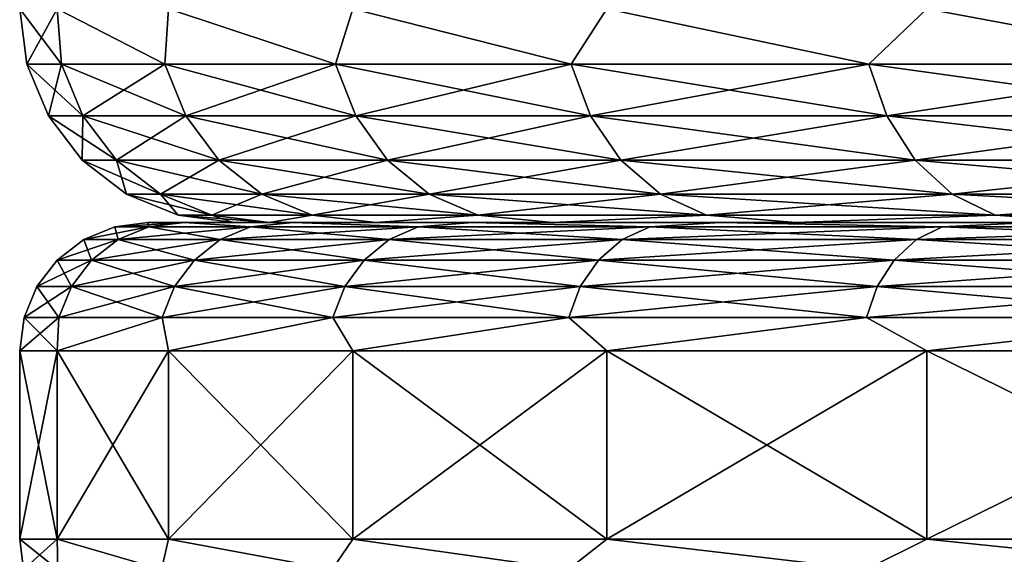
# Model space of a CAD drawing. Header units: millimetres. Extents: x -139 to 106, y -8 to 139.
# Tile 405 of 459: x 64.5 to 66.81, y 46.26 to 47.51. Entities that reach past the tile are written whole.
import ezdxf

# ---------------------------------------------------------------- set-up
doc = ezdxf.new("R2010")
doc.units = ezdxf.units.MM
doc.header["$LTSCALE"] = 53.842063
for name, color, linetype in [('168', 7, 'CONTINUOUS'), ('169', 7, 'CONTINUOUS'), ('170', 7, 'CONTINUOUS'), ('171', 7, 'CONTINUOUS'), ('172', 7, 'CONTINUOUS'), ('173', 7, 'CONTINUOUS'), ('174', 7, 'CONTINUOUS'), ('3', 7, 'CONTINUOUS'), ('6', 7, 'CONTINUOUS')]:
    doc.layers.add(name, color=color, linetype=linetype)

msp = doc.modelspace()

# ---------------------------------------------------------------- linework, layer by layer
at = {"layer": '168', "color": 7, "linetype": 'CONTINUOUS', "true_color": 0x009900}
for points in [[(65, 47.0379), (65.0838, 47.0379, -1.3859), (64.8, 47.0379), (65, 47.0379)], [(65, 47.0379), (64.8, 47.0379), (64.8853, 47.0379, 1.41), (65, 47.0379)], [(64.8, 47.0379), (65.0838, 47.0379, -1.3859), (64.8853, 47.0379, -1.4103), (64.8, 47.0379)], [(65.3342, 47.0379, 2.7522), (65.0839, 47.0379, 1.3862), (64.8853, 47.0379, 1.41), (65.3342, 47.0379, 2.7522)], [(65.1399, 47.0379, 2.7998), (65.3342, 47.0379, 2.7522), (64.8853, 47.0379, 1.41), (65.1399, 47.0379, 2.7998)], [(65.0839, 47.0379, 1.3862), (65, 47.0379), (64.8853, 47.0379, 1.41), (65.0839, 47.0379, 1.3862)], [(65.0838, 47.0379, -1.3859), (65.3341, 47.0379, -2.7519), (64.8853, 47.0379, -1.4103), (65.0838, 47.0379, -1.3859)], [(64.8853, 47.0379, -1.4103), (65.3341, 47.0379, -2.7519), (65.14, 47.0379, -2.8), (64.8853, 47.0379, -1.4103)], [(65.7473, 47.0379, 4.078), (65.3342, 47.0379, 2.7522), (65.1399, 47.0379, 2.7998), (65.7473, 47.0379, 4.078)], [(65.5602, 47.0379, 4.1486), (65.7473, 47.0379, 4.078), (65.1399, 47.0379, 2.7998), (65.5602, 47.0379, 4.1486)], [(65.3341, 47.0379, -2.7519), (65.7472, 47.0379, -4.0777), (65.14, 47.0379, -2.8), (65.3341, 47.0379, -2.7519)], [(65.14, 47.0379, -2.8), (65.7472, 47.0379, -4.0777), (65.5603, 47.0379, -4.1489), (65.14, 47.0379, -2.8)], [(66.3173, 47.0379, 5.3444), (65.7473, 47.0379, 4.078), (65.5602, 47.0379, 4.1486), (66.3173, 47.0379, 5.3444)], [(66.1401, 47.0379, 5.4371), (66.3173, 47.0379, 5.3444), (65.5602, 47.0379, 4.1486), (66.1401, 47.0379, 5.4371)], [(65.7472, 47.0379, -4.0777), (66.3172, 47.0379, -5.3441), (65.5603, 47.0379, -4.1489), (65.7472, 47.0379, -4.0777)], [(65.5603, 47.0379, -4.1489), (66.3172, 47.0379, -5.3441), (66.1402, 47.0379, -5.4373), (65.5603, 47.0379, -4.1489)], [(67.0357, 47.0379, 6.5328), (66.3173, 47.0379, 5.3444), (66.1401, 47.0379, 5.4371), (67.0357, 47.0379, 6.5328)], [(66.871, 47.0379, 6.6462), (67.0357, 47.0379, 6.5328), (66.1401, 47.0379, 5.4371), (66.871, 47.0379, 6.6462)], [(66.3172, 47.0379, -5.3441), (67.0356, 47.0379, -6.5326), (66.1402, 47.0379, -5.4373), (66.3172, 47.0379, -5.3441)], [(66.1402, 47.0379, -5.4373), (67.0356, 47.0379, -6.5326), (66.8711, 47.0379, -6.6464), (66.1402, 47.0379, -5.4373)]]:
    msp.add_3dface(points, dxfattribs=at)
at = {"layer": '169', "color": 7, "linetype": 'CONTINUOUS', "true_color": 0x009900}
for points in [[(64.8023, 47.0278, 1.3673), (64.8, 47.0379), (64.7227, 47.0278), (64.8023, 47.0278, 1.3673)], [(64.8853, 47.0379, 1.41), (64.8, 47.0379), (64.8023, 47.0278, 1.3673), (64.8853, 47.0379, 1.41)], [(65.0401, 47.0278, 2.716), (64.8853, 47.0379, 1.41), (64.8023, 47.0278, 1.3673), (65.0401, 47.0278, 2.716)], [(65.1399, 47.0379, 2.7998), (64.8853, 47.0379, 1.41), (65.0401, 47.0278, 2.716), (65.1399, 47.0379, 2.7998)], [(65.4329, 47.0278, 4.0281), (65.1399, 47.0379, 2.7998), (65.0401, 47.0278, 2.716), (65.4329, 47.0278, 4.0281)], [(65.5602, 47.0379, 4.1486), (65.1399, 47.0379, 2.7998), (65.4329, 47.0278, 4.0281), (65.5602, 47.0379, 4.1486)], [(65.9754, 47.0278, 5.2857), (65.5602, 47.0379, 4.1486), (65.4329, 47.0278, 4.0281), (65.9754, 47.0278, 5.2857)], [(66.1401, 47.0379, 5.4371), (65.5602, 47.0379, 4.1486), (65.9754, 47.0278, 5.2857), (66.1401, 47.0379, 5.4371)], [(66.6602, 47.0278, 6.4718), (66.1401, 47.0379, 5.4371), (65.9754, 47.0278, 5.2857), (66.6602, 47.0278, 6.4718)], [(66.871, 47.0379, 6.6462), (66.1401, 47.0379, 5.4371), (66.6602, 47.0278, 6.4718), (66.871, 47.0379, 6.6462)], [(67.478, 47.0278, 7.5703), (66.871, 47.0379, 6.6462), (66.6602, 47.0278, 6.4718), (67.478, 47.0278, 7.5703)], [(64.7227, 47.0278), (64.6502, 46.9979), (64.7303, 46.9979, 1.3757), (64.7227, 47.0278)], [(64.8023, 47.0278, 1.3673), (64.7227, 47.0278), (64.7303, 46.9979, 1.3757), (64.8023, 47.0278, 1.3673)], [(64.8023, 47.0278, 1.3673), (64.7303, 46.9979, 1.3757), (64.9696, 46.9979, 2.7328), (64.8023, 47.0278, 1.3673)], [(65.0401, 47.0278, 2.716), (64.8023, 47.0278, 1.3673), (64.9696, 46.9979, 2.7328), (65.0401, 47.0278, 2.716)], [(65.0401, 47.0278, 2.716), (64.9696, 46.9979, 2.7328), (65.3648, 46.9979, 4.0529), (65.0401, 47.0278, 2.716)], [(65.4329, 47.0278, 4.0281), (65.0401, 47.0278, 2.716), (65.3648, 46.9979, 4.0529), (65.4329, 47.0278, 4.0281)], [(65.4329, 47.0278, 4.0281), (65.3648, 46.9979, 4.0529), (65.9106, 46.9979, 5.3182), (65.4329, 47.0278, 4.0281)], [(65.9754, 47.0278, 5.2857), (65.4329, 47.0278, 4.0281), (65.9106, 46.9979, 5.3182), (65.9754, 47.0278, 5.2857)], [(65.9754, 47.0278, 5.2857), (65.9106, 46.9979, 5.3182), (66.5996, 46.9979, 6.5116), (65.9754, 47.0278, 5.2857)], [(66.6602, 47.0278, 6.4718), (65.9754, 47.0278, 5.2857), (66.5996, 46.9979, 6.5116), (66.6602, 47.0278, 6.4718)], [(66.6602, 47.0278, 6.4718), (66.5996, 46.9979, 6.5116), (67.4225, 46.9979, 7.6169), (66.6602, 47.0278, 6.4718)], [(67.478, 47.0278, 7.5703), (66.6602, 47.0278, 6.4718), (67.4225, 46.9979, 7.6169), (67.478, 47.0278, 7.5703)], [(64.588, 46.9502), (64.6685, 46.9502, 1.3829), (64.6502, 46.9979), (64.588, 46.9502)], [(64.6502, 46.9979), (64.6685, 46.9502, 1.3829), (64.7303, 46.9979, 1.3757), (64.6502, 46.9979)], [(64.6685, 46.9502, 1.3829), (64.9091, 46.9502, 2.7471), (64.7303, 46.9979, 1.3757), (64.6685, 46.9502, 1.3829)], [(64.7303, 46.9979, 1.3757), (64.9091, 46.9502, 2.7471), (64.9696, 46.9979, 2.7328), (64.7303, 46.9979, 1.3757)], [(64.9091, 46.9502, 2.7471), (65.3064, 46.9502, 4.0742), (64.9696, 46.9979, 2.7328), (64.9091, 46.9502, 2.7471)], [(64.9696, 46.9979, 2.7328), (65.3064, 46.9502, 4.0742), (65.3648, 46.9979, 4.0529), (64.9696, 46.9979, 2.7328)], [(65.3064, 46.9502, 4.0742), (65.855, 46.9502, 5.3461), (65.3648, 46.9979, 4.0529), (65.3064, 46.9502, 4.0742)], [(65.3648, 46.9979, 4.0529), (65.855, 46.9502, 5.3461), (65.9106, 46.9979, 5.3182), (65.3648, 46.9979, 4.0529)], [(65.855, 46.9502, 5.3461), (66.5477, 46.9502, 6.5458), (65.9106, 46.9979, 5.3182), (65.855, 46.9502, 5.3461)], [(65.9106, 46.9979, 5.3182), (66.5477, 46.9502, 6.5458), (66.5996, 46.9979, 6.5116), (65.9106, 46.9979, 5.3182)], [(66.5477, 46.9502, 6.5458), (67.3749, 46.9502, 7.6569), (66.5996, 46.9979, 6.5116), (66.5477, 46.9502, 6.5458)], [(66.5996, 46.9979, 6.5116), (67.3749, 46.9502, 7.6569), (67.4225, 46.9979, 7.6169), (66.5996, 46.9979, 6.5116)], [(64.5402, 46.888), (64.6211, 46.888, 1.3884), (64.588, 46.9502), (64.5402, 46.888)], [(64.588, 46.9502), (64.6211, 46.888, 1.3884), (64.6685, 46.9502, 1.3829), (64.588, 46.9502)], [(64.6211, 46.888, 1.3884), (64.8626, 46.888, 2.7581), (64.6685, 46.9502, 1.3829), (64.6211, 46.888, 1.3884)], [(64.6685, 46.9502, 1.3829), (64.8626, 46.888, 2.7581), (64.9091, 46.9502, 2.7471), (64.6685, 46.9502, 1.3829)], [(64.8626, 46.888, 2.7581), (65.2615, 46.888, 4.0905), (64.9091, 46.9502, 2.7471), (64.8626, 46.888, 2.7581)], [(64.9091, 46.9502, 2.7471), (65.2615, 46.888, 4.0905), (65.3064, 46.9502, 4.0742), (64.9091, 46.9502, 2.7471)], [(65.2615, 46.888, 4.0905), (65.8124, 46.888, 5.3675), (65.3064, 46.9502, 4.0742), (65.2615, 46.888, 4.0905)], [(65.3064, 46.9502, 4.0742), (65.8124, 46.888, 5.3675), (65.855, 46.9502, 5.3461), (65.3064, 46.9502, 4.0742)], [(65.8124, 46.888, 5.3675), (66.5078, 46.888, 6.572), (65.855, 46.9502, 5.3461), (65.8124, 46.888, 5.3675)], [(65.855, 46.9502, 5.3461), (66.5078, 46.888, 6.572), (66.5477, 46.9502, 6.5458), (65.855, 46.9502, 5.3461)], [(66.5078, 46.888, 6.572), (67.3383, 46.888, 7.6876), (66.5477, 46.9502, 6.5458), (66.5078, 46.888, 6.572)], [(66.5477, 46.9502, 6.5458), (67.3383, 46.888, 7.6876), (67.3749, 46.9502, 7.6569), (66.5477, 46.9502, 6.5458)], [(64.5102, 46.8156), (64.5913, 46.8156, 1.3919), (64.5402, 46.888), (64.5102, 46.8156)], [(64.5402, 46.888), (64.5913, 46.8156, 1.3919), (64.6211, 46.888, 1.3884), (64.5402, 46.888)], [(64.5913, 46.8156, 1.3919), (64.8334, 46.8156, 2.765), (64.6211, 46.888, 1.3884), (64.5913, 46.8156, 1.3919)], [(64.6211, 46.888, 1.3884), (64.8334, 46.8156, 2.765), (64.8626, 46.888, 2.7581), (64.6211, 46.888, 1.3884)], [(64.8334, 46.8156, 2.765), (65.2333, 46.8156, 4.1007), (64.8626, 46.888, 2.7581), (64.8334, 46.8156, 2.765)], [(64.8626, 46.888, 2.7581), (65.2333, 46.8156, 4.1007), (65.2615, 46.888, 4.0905), (64.8626, 46.888, 2.7581)], [(65.2333, 46.8156, 4.1007), (65.7855, 46.8156, 5.381), (65.2615, 46.888, 4.0905), (65.2333, 46.8156, 4.1007)], [(65.2615, 46.888, 4.0905), (65.7855, 46.8156, 5.381), (65.8124, 46.888, 5.3675), (65.2615, 46.888, 4.0905)], [(65.7855, 46.8156, 5.381), (66.4827, 46.8156, 6.5885), (65.8124, 46.888, 5.3675), (65.7855, 46.8156, 5.381)], [(65.8124, 46.888, 5.3675), (66.4827, 46.8156, 6.5885), (66.5078, 46.888, 6.572), (65.8124, 46.888, 5.3675)], [(66.4827, 46.8156, 6.5885), (67.3153, 46.8156, 7.7069), (66.5078, 46.888, 6.572), (66.4827, 46.8156, 6.5885)], [(66.5078, 46.888, 6.572), (67.3153, 46.8156, 7.7069), (67.3383, 46.888, 7.6876), (66.5078, 46.888, 6.572)], [(64.5, 46.7379), (64.5875, 46.7379, 1.4464), (64.5102, 46.8156), (64.5, 46.7379)], [(64.5102, 46.8156), (64.5875, 46.7379, 1.4464), (64.5913, 46.8156, 1.3919), (64.5102, 46.8156)], [(64.5875, 46.7379, 1.4464), (64.8487, 46.7379, 2.8718), (64.8334, 46.8156, 2.765), (64.5875, 46.7379, 1.4464)], [(64.5913, 46.8156, 1.3919), (64.5875, 46.7379, 1.4464), (64.8334, 46.8156, 2.765), (64.5913, 46.8156, 1.3919)], [(64.8334, 46.8156, 2.765), (64.8487, 46.7379, 2.8718), (65.2333, 46.8156, 4.1007), (64.8334, 46.8156, 2.765)], [(64.8487, 46.7379, 2.8718), (65.2798, 46.7379, 4.2553), (65.2333, 46.8156, 4.1007), (64.8487, 46.7379, 2.8718)], [(65.2333, 46.8156, 4.1007), (65.2798, 46.7379, 4.2553), (65.7855, 46.8156, 5.381), (65.2333, 46.8156, 4.1007)], [(65.2798, 46.7379, 4.2553), (65.8745, 46.7379, 5.5767), (65.7855, 46.8156, 5.381), (65.2798, 46.7379, 4.2553)], [(65.7855, 46.8156, 5.381), (65.8745, 46.7379, 5.5767), (66.4827, 46.8156, 6.5885), (65.7855, 46.8156, 5.381)], [(65.8745, 46.7379, 5.5767), (66.6242, 46.7379, 6.8168), (66.4827, 46.8156, 6.5885), (65.8745, 46.7379, 5.5767)], [(66.4827, 46.8156, 6.5885), (66.6242, 46.7379, 6.8168), (67.3153, 46.8156, 7.7069), (66.4827, 46.8156, 6.5885)], [(66.6242, 46.7379, 6.8168), (67.5179, 46.7379, 7.9575), (67.3153, 46.8156, 7.7069), (66.6242, 46.7379, 6.8168)]]:
    msp.add_3dface(points, dxfattribs=at)
at = {"layer": '170', "color": 7, "linetype": 'CONTINUOUS', "true_color": 0x009900}
for points in [[(64.8, 47.0379), (64.8853, 47.0379, -1.4103), (64.7227, 47.0278), (64.8, 47.0379)], [(64.7227, 47.0278), (64.8853, 47.0379, -1.4103), (64.8023, 47.0278, -1.3673), (64.7227, 47.0278)], [(64.8023, 47.0278, -1.3673), (64.8853, 47.0379, -1.4103), (65.0401, 47.0278, -2.716), (64.8023, 47.0278, -1.3673)], [(64.8853, 47.0379, -1.4103), (65.14, 47.0379, -2.8), (65.0401, 47.0278, -2.716), (64.8853, 47.0379, -1.4103)], [(65.0401, 47.0278, -2.716), (65.14, 47.0379, -2.8), (65.4329, 47.0278, -4.0281), (65.0401, 47.0278, -2.716)], [(65.14, 47.0379, -2.8), (65.5603, 47.0379, -4.1489), (65.4329, 47.0278, -4.0281), (65.14, 47.0379, -2.8)], [(65.4329, 47.0278, -4.0281), (65.5603, 47.0379, -4.1489), (65.9754, 47.0278, -5.2857), (65.4329, 47.0278, -4.0281)], [(65.5603, 47.0379, -4.1489), (66.1402, 47.0379, -5.4373), (65.9754, 47.0278, -5.2857), (65.5603, 47.0379, -4.1489)], [(65.9754, 47.0278, -5.2857), (66.1402, 47.0379, -5.4373), (66.6602, 47.0278, -6.4718), (65.9754, 47.0278, -5.2857)], [(66.1402, 47.0379, -5.4373), (66.8711, 47.0379, -6.6464), (66.6602, 47.0278, -6.4718), (66.1402, 47.0379, -5.4373)], [(66.6602, 47.0278, -6.4718), (66.8711, 47.0379, -6.6464), (67.478, 47.0278, -7.5703), (66.6602, 47.0278, -6.4718)], [(64.6502, 46.9979), (64.7227, 47.0278), (64.8023, 47.0278, -1.3673), (64.6502, 46.9979)], [(64.6502, 46.9979), (64.8023, 47.0278, -1.3673), (64.7303, 46.9979, -1.3757), (64.6502, 46.9979)], [(64.8023, 47.0278, -1.3673), (65.0401, 47.0278, -2.716), (64.7303, 46.9979, -1.3757), (64.8023, 47.0278, -1.3673)], [(65.0401, 47.0278, -2.716), (64.9696, 46.9979, -2.7328), (64.7303, 46.9979, -1.3757), (65.0401, 47.0278, -2.716)], [(65.0401, 47.0278, -2.716), (65.4329, 47.0278, -4.0281), (64.9696, 46.9979, -2.7328), (65.0401, 47.0278, -2.716)], [(65.4329, 47.0278, -4.0281), (65.3648, 46.9979, -4.0529), (64.9696, 46.9979, -2.7328), (65.4329, 47.0278, -4.0281)], [(65.4329, 47.0278, -4.0281), (65.9754, 47.0278, -5.2857), (65.3648, 46.9979, -4.0529), (65.4329, 47.0278, -4.0281)], [(65.9754, 47.0278, -5.2857), (65.9106, 46.9979, -5.3182), (65.3648, 46.9979, -4.0529), (65.9754, 47.0278, -5.2857)], [(65.9754, 47.0278, -5.2857), (66.6602, 47.0278, -6.4718), (65.9106, 46.9979, -5.3182), (65.9754, 47.0278, -5.2857)], [(66.6602, 47.0278, -6.4718), (66.5996, 46.9979, -6.5116), (65.9106, 46.9979, -5.3182), (66.6602, 47.0278, -6.4718)], [(66.6602, 47.0278, -6.4718), (67.478, 47.0278, -7.5703), (66.5996, 46.9979, -6.5116), (66.6602, 47.0278, -6.4718)], [(67.478, 47.0278, -7.5703), (67.4225, 46.9979, -7.6169), (66.5996, 46.9979, -6.5116), (67.478, 47.0278, -7.5703)], [(64.588, 46.9502), (64.6502, 46.9979), (64.7303, 46.9979, -1.3757), (64.588, 46.9502)], [(64.6685, 46.9502, -1.3829), (64.588, 46.9502), (64.7303, 46.9979, -1.3757), (64.6685, 46.9502, -1.3829)], [(64.9091, 46.9502, -2.7471), (64.6685, 46.9502, -1.3829), (64.9696, 46.9979, -2.7328), (64.9091, 46.9502, -2.7471)], [(64.9696, 46.9979, -2.7328), (64.6685, 46.9502, -1.3829), (64.7303, 46.9979, -1.3757), (64.9696, 46.9979, -2.7328)], [(65.3064, 46.9502, -4.0742), (64.9091, 46.9502, -2.7471), (65.3648, 46.9979, -4.0529), (65.3064, 46.9502, -4.0742)], [(65.3648, 46.9979, -4.0529), (64.9091, 46.9502, -2.7471), (64.9696, 46.9979, -2.7328), (65.3648, 46.9979, -4.0529)], [(65.855, 46.9502, -5.3461), (65.3064, 46.9502, -4.0742), (65.9106, 46.9979, -5.3182), (65.855, 46.9502, -5.3461)], [(65.9106, 46.9979, -5.3182), (65.3064, 46.9502, -4.0742), (65.3648, 46.9979, -4.0529), (65.9106, 46.9979, -5.3182)], [(66.5477, 46.9502, -6.5458), (65.855, 46.9502, -5.3461), (66.5996, 46.9979, -6.5116), (66.5477, 46.9502, -6.5458)], [(66.5996, 46.9979, -6.5116), (65.855, 46.9502, -5.3461), (65.9106, 46.9979, -5.3182), (66.5996, 46.9979, -6.5116)], [(67.3749, 46.9502, -7.6569), (66.5477, 46.9502, -6.5458), (67.4225, 46.9979, -7.6169), (67.3749, 46.9502, -7.6569)], [(67.4225, 46.9979, -7.6169), (66.5477, 46.9502, -6.5458), (66.5996, 46.9979, -6.5116), (67.4225, 46.9979, -7.6169)], [(64.5402, 46.888), (64.588, 46.9502), (64.6685, 46.9502, -1.3829), (64.5402, 46.888)], [(64.6211, 46.888, -1.3884), (64.5402, 46.888), (64.6685, 46.9502, -1.3829), (64.6211, 46.888, -1.3884)], [(64.8626, 46.888, -2.7581), (64.6211, 46.888, -1.3884), (64.9091, 46.9502, -2.7471), (64.8626, 46.888, -2.7581)], [(64.9091, 46.9502, -2.7471), (64.6211, 46.888, -1.3884), (64.6685, 46.9502, -1.3829), (64.9091, 46.9502, -2.7471)], [(65.2615, 46.888, -4.0905), (64.8626, 46.888, -2.7581), (65.3064, 46.9502, -4.0742), (65.2615, 46.888, -4.0905)], [(65.3064, 46.9502, -4.0742), (64.8626, 46.888, -2.7581), (64.9091, 46.9502, -2.7471), (65.3064, 46.9502, -4.0742)], [(65.8124, 46.888, -5.3675), (65.2615, 46.888, -4.0905), (65.855, 46.9502, -5.3461), (65.8124, 46.888, -5.3675)], [(65.855, 46.9502, -5.3461), (65.2615, 46.888, -4.0905), (65.3064, 46.9502, -4.0742), (65.855, 46.9502, -5.3461)], [(66.5078, 46.888, -6.572), (65.8124, 46.888, -5.3675), (66.5477, 46.9502, -6.5458), (66.5078, 46.888, -6.572)], [(66.5477, 46.9502, -6.5458), (65.8124, 46.888, -5.3675), (65.855, 46.9502, -5.3461), (66.5477, 46.9502, -6.5458)], [(67.3383, 46.888, -7.6876), (66.5078, 46.888, -6.572), (67.3749, 46.9502, -7.6569), (67.3383, 46.888, -7.6876)], [(67.3749, 46.9502, -7.6569), (66.5078, 46.888, -6.572), (66.5477, 46.9502, -6.5458), (67.3749, 46.9502, -7.6569)], [(64.5102, 46.8156), (64.5402, 46.888), (64.6211, 46.888, -1.3884), (64.5102, 46.8156)], [(64.5913, 46.8156, -1.3919), (64.5102, 46.8156), (64.6211, 46.888, -1.3884), (64.5913, 46.8156, -1.3919)], [(64.8334, 46.8156, -2.765), (64.5913, 46.8156, -1.3919), (64.8626, 46.888, -2.7581), (64.8334, 46.8156, -2.765)], [(64.8626, 46.888, -2.7581), (64.5913, 46.8156, -1.3919), (64.6211, 46.888, -1.3884), (64.8626, 46.888, -2.7581)], [(65.2333, 46.8156, -4.1007), (64.8334, 46.8156, -2.765), (65.2615, 46.888, -4.0905), (65.2333, 46.8156, -4.1007)], [(65.2615, 46.888, -4.0905), (64.8334, 46.8156, -2.765), (64.8626, 46.888, -2.7581), (65.2615, 46.888, -4.0905)], [(65.7855, 46.8156, -5.381), (65.2333, 46.8156, -4.1007), (65.8124, 46.888, -5.3675), (65.7855, 46.8156, -5.381)], [(65.8124, 46.888, -5.3675), (65.2333, 46.8156, -4.1007), (65.2615, 46.888, -4.0905), (65.8124, 46.888, -5.3675)], [(66.4827, 46.8156, -6.5885), (65.7855, 46.8156, -5.381), (66.5078, 46.888, -6.572), (66.4827, 46.8156, -6.5885)], [(66.5078, 46.888, -6.572), (65.7855, 46.8156, -5.381), (65.8124, 46.888, -5.3675), (66.5078, 46.888, -6.572)], [(67.3153, 46.8156, -7.7069), (66.4827, 46.8156, -6.5885), (67.3383, 46.888, -7.6876), (67.3153, 46.8156, -7.7069)], [(67.3383, 46.888, -7.6876), (66.4827, 46.8156, -6.5885), (66.5078, 46.888, -6.572), (67.3383, 46.888, -7.6876)], [(64.5, 46.7379), (64.5102, 46.8156), (64.5913, 46.8156, -1.3919), (64.5, 46.7379)], [(64.5875, 46.7379, -1.4465), (64.5, 46.7379), (64.5913, 46.8156, -1.3919), (64.5875, 46.7379, -1.4465)], [(64.8487, 46.7379, -2.8718), (64.5875, 46.7379, -1.4465), (64.8334, 46.8156, -2.765), (64.8487, 46.7379, -2.8718)], [(64.8334, 46.8156, -2.765), (64.5875, 46.7379, -1.4465), (64.5913, 46.8156, -1.3919), (64.8334, 46.8156, -2.765)], [(65.2333, 46.8156, -4.1007), (64.8487, 46.7379, -2.8718), (64.8334, 46.8156, -2.765), (65.2333, 46.8156, -4.1007)], [(65.2798, 46.7379, -4.2553), (64.8487, 46.7379, -2.8718), (65.2333, 46.8156, -4.1007), (65.2798, 46.7379, -4.2553)], [(65.7855, 46.8156, -5.381), (65.2798, 46.7379, -4.2553), (65.2333, 46.8156, -4.1007), (65.7855, 46.8156, -5.381)], [(65.8745, 46.7379, -5.5767), (65.2798, 46.7379, -4.2553), (65.7855, 46.8156, -5.381), (65.8745, 46.7379, -5.5767)], [(66.4827, 46.8156, -6.5885), (65.8745, 46.7379, -5.5767), (65.7855, 46.8156, -5.381), (66.4827, 46.8156, -6.5885)], [(66.6242, 46.7379, -6.8168), (65.8745, 46.7379, -5.5767), (66.4827, 46.8156, -6.5885), (66.6242, 46.7379, -6.8168)], [(67.3153, 46.8156, -7.7069), (66.6242, 46.7379, -6.8168), (66.4827, 46.8156, -6.5885), (67.3153, 46.8156, -7.7069)], [(67.5179, 46.7379, -7.9575), (66.6242, 46.7379, -6.8168), (67.3153, 46.8156, -7.7069), (67.5179, 46.7379, -7.9575)]]:
    msp.add_3dface(points, dxfattribs=at)
at = {"layer": '171', "color": 7, "linetype": 'CONTINUOUS', "true_color": 0x009900}
for points in [[(64.5, 46.7379), (64.5875, 46.7379, -1.4465), (64.5, 46.2969), (64.5, 46.7379)], [(64.5, 46.2969), (64.5875, 46.7379, -1.4465), (64.5875, 46.2969, -1.4465), (64.5, 46.2969)], [(64.5875, 46.7379, -1.4465), (64.8487, 46.7379, -2.8718), (64.5875, 46.2969, -1.4465), (64.5875, 46.7379, -1.4465)], [(64.5875, 46.2969, -1.4465), (64.8487, 46.7379, -2.8718), (64.8487, 46.2969, -2.8718), (64.5875, 46.2969, -1.4465)], [(64.8487, 46.7379, -2.8718), (65.2798, 46.7379, -4.2553), (64.8487, 46.2969, -2.8718), (64.8487, 46.7379, -2.8718)], [(64.8487, 46.2969, -2.8718), (65.2798, 46.7379, -4.2553), (65.2798, 46.2969, -4.2553), (64.8487, 46.2969, -2.8718)], [(65.2798, 46.7379, -4.2553), (65.8745, 46.7379, -5.5767), (65.2798, 46.2969, -4.2553), (65.2798, 46.7379, -4.2553)], [(65.2798, 46.2969, -4.2553), (65.8745, 46.7379, -5.5767), (65.8745, 46.2969, -5.5767), (65.2798, 46.2969, -4.2553)], [(65.8745, 46.7379, -5.5767), (66.6242, 46.7379, -6.8168), (65.8745, 46.2969, -5.5767), (65.8745, 46.7379, -5.5767)], [(65.8745, 46.2969, -5.5767), (66.6242, 46.7379, -6.8168), (66.6242, 46.2969, -6.8168), (65.8745, 46.2969, -5.5767)], [(66.6242, 46.7379, -6.8168), (67.5179, 46.7379, -7.9575), (66.6242, 46.2969, -6.8168), (66.6242, 46.7379, -6.8168)], [(66.6242, 46.2969, -6.8168), (67.5179, 46.7379, -7.9575), (67.5179, 46.2969, -7.9575), (66.6242, 46.2969, -6.8168)]]:
    msp.add_3dface(points, dxfattribs=at)
at = {"layer": '172', "color": 7, "linetype": 'CONTINUOUS', "true_color": 0x009900}
for points in [[(64.5875, 46.7379, 1.4464), (64.5, 46.7379), (64.5875, 46.2969, 1.4464), (64.5875, 46.7379, 1.4464)], [(64.5, 46.7379), (64.5, 46.2969), (64.5875, 46.2969, 1.4464), (64.5, 46.7379)], [(64.8487, 46.7379, 2.8718), (64.5875, 46.7379, 1.4464), (64.8487, 46.2969, 2.8718), (64.8487, 46.7379, 2.8718)], [(64.8487, 46.2969, 2.8718), (64.5875, 46.7379, 1.4464), (64.5875, 46.2969, 1.4464), (64.8487, 46.2969, 2.8718)], [(65.2798, 46.7379, 4.2553), (64.8487, 46.7379, 2.8718), (65.2798, 46.2969, 4.2553), (65.2798, 46.7379, 4.2553)], [(65.2798, 46.2969, 4.2553), (64.8487, 46.7379, 2.8718), (64.8487, 46.2969, 2.8718), (65.2798, 46.2969, 4.2553)], [(65.8745, 46.7379, 5.5767), (65.2798, 46.7379, 4.2553), (65.8745, 46.2969, 5.5767), (65.8745, 46.7379, 5.5767)], [(65.8745, 46.2969, 5.5767), (65.2798, 46.7379, 4.2553), (65.2798, 46.2969, 4.2553), (65.8745, 46.2969, 5.5767)], [(66.6242, 46.7379, 6.8168), (65.8745, 46.7379, 5.5767), (66.6242, 46.2969, 6.8168), (66.6242, 46.7379, 6.8168)], [(66.6242, 46.2969, 6.8168), (65.8745, 46.7379, 5.5767), (65.8745, 46.2969, 5.5767), (66.6242, 46.2969, 6.8168)], [(67.5179, 46.7379, 7.9575), (66.6242, 46.7379, 6.8168), (67.5179, 46.2969, 7.9575), (67.5179, 46.7379, 7.9575)], [(67.5179, 46.2969, 7.9575), (66.6242, 46.7379, 6.8168), (66.6242, 46.2969, 6.8168), (67.5179, 46.2969, 7.9575)]]:
    msp.add_3dface(points, dxfattribs=at)
at = {"layer": '173', "color": 7, "linetype": 'CONTINUOUS', "true_color": 0x009900}
for points in [[(64.5875, 46.2969, 1.4464), (64.5, 46.2969), (64.5896, 46.2258, 1.3921), (64.5875, 46.2969, 1.4464)], [(64.5896, 46.2258, 1.3921), (64.5, 46.2969), (64.5086, 46.2258), (64.5896, 46.2258, 1.3921)], [(64.8487, 46.2969, 2.8718), (64.5875, 46.2969, 1.4464), (64.8318, 46.2258, 2.7654), (64.8487, 46.2969, 2.8718)], [(64.8318, 46.2258, 2.7654), (64.5875, 46.2969, 1.4464), (64.5896, 46.2258, 1.3921), (64.8318, 46.2258, 2.7654)], [(65.2317, 46.2258, 4.1013), (64.8487, 46.2969, 2.8718), (64.8318, 46.2258, 2.7654), (65.2317, 46.2258, 4.1013)], [(65.2798, 46.2969, 4.2553), (64.8487, 46.2969, 2.8718), (65.2317, 46.2258, 4.1013), (65.2798, 46.2969, 4.2553)], [(65.7841, 46.2258, 5.3817), (65.2798, 46.2969, 4.2553), (65.2317, 46.2258, 4.1013), (65.7841, 46.2258, 5.3817)], [(65.8745, 46.2969, 5.5767), (65.2798, 46.2969, 4.2553), (65.7841, 46.2258, 5.3817), (65.8745, 46.2969, 5.5767)], [(66.4813, 46.2258, 6.5894), (65.8745, 46.2969, 5.5767), (65.7841, 46.2258, 5.3817), (66.4813, 46.2258, 6.5894)], [(66.6242, 46.2969, 6.8168), (65.8745, 46.2969, 5.5767), (66.4813, 46.2258, 6.5894), (66.6242, 46.2969, 6.8168)], [(67.314, 46.2258, 7.7079), (66.6242, 46.2969, 6.8168), (66.4813, 46.2258, 6.5894), (67.314, 46.2258, 7.7079)], [(67.5179, 46.2969, 7.9575), (66.6242, 46.2969, 6.8168), (67.314, 46.2258, 7.7079), (67.5179, 46.2969, 7.9575)]]:
    msp.add_3dface(points, dxfattribs=at)
at = {"layer": '174', "color": 7, "linetype": 'CONTINUOUS', "true_color": 0x009900}
for points in [[(64.5, 46.2969), (64.5875, 46.2969, -1.4465), (64.5086, 46.2258), (64.5, 46.2969)], [(64.5086, 46.2258), (64.5875, 46.2969, -1.4465), (64.5896, 46.2258, -1.3921), (64.5086, 46.2258)], [(64.5875, 46.2969, -1.4465), (64.8487, 46.2969, -2.8718), (64.8318, 46.2258, -2.7654), (64.5875, 46.2969, -1.4465)], [(64.5896, 46.2258, -1.3921), (64.5875, 46.2969, -1.4465), (64.8318, 46.2258, -2.7654), (64.5896, 46.2258, -1.3921)], [(64.8318, 46.2258, -2.7654), (64.8487, 46.2969, -2.8718), (65.2317, 46.2258, -4.1013), (64.8318, 46.2258, -2.7654)], [(64.8487, 46.2969, -2.8718), (65.2798, 46.2969, -4.2553), (65.2317, 46.2258, -4.1013), (64.8487, 46.2969, -2.8718)], [(65.2317, 46.2258, -4.1013), (65.2798, 46.2969, -4.2553), (65.7841, 46.2258, -5.3817), (65.2317, 46.2258, -4.1013)], [(65.2798, 46.2969, -4.2553), (65.8745, 46.2969, -5.5767), (65.7841, 46.2258, -5.3817), (65.2798, 46.2969, -4.2553)], [(65.7841, 46.2258, -5.3817), (65.8745, 46.2969, -5.5767), (66.4813, 46.2258, -6.5894), (65.7841, 46.2258, -5.3817)], [(65.8745, 46.2969, -5.5767), (66.6242, 46.2969, -6.8168), (66.4813, 46.2258, -6.5894), (65.8745, 46.2969, -5.5767)], [(66.4813, 46.2258, -6.5894), (66.6242, 46.2969, -6.8168), (67.314, 46.2258, -7.7079), (66.4813, 46.2258, -6.5894)], [(66.6242, 46.2969, -6.8168), (67.5179, 46.2969, -7.9575), (67.314, 46.2258, -7.7079), (66.6242, 46.2969, -6.8168)]]:
    msp.add_3dface(points, dxfattribs=at)
at = {"layer": '3', "color": 8, "linetype": 'CONTINUOUS'}
for points in [[(64.5875, 47.5379, 1.4465), (64.5, 47.5379, 0), (64.5981, 47.4085, 1.3911), (64.5875, 47.5379, 1.4465)], [(64.5981, 47.4085, 1.3911), (64.5, 47.5379, 0), (64.517, 47.4085), (64.5981, 47.4085, 1.3911)], [(64.8487, 47.5379, 2.8718), (64.5875, 47.5379, 1.4465), (64.84, 47.4085, 2.7635), (64.8487, 47.5379, 2.8718)], [(64.84, 47.4085, 2.7635), (64.5875, 47.5379, 1.4465), (64.5981, 47.4085, 1.3911), (64.84, 47.4085, 2.7635)], [(65.2397, 47.4085, 4.0984), (64.8487, 47.5379, 2.8718), (64.84, 47.4085, 2.7635), (65.2397, 47.4085, 4.0984)], [(65.2798, 47.5379, 4.2553), (64.8487, 47.5379, 2.8718), (65.2397, 47.4085, 4.0984), (65.2798, 47.5379, 4.2553)], [(65.7916, 47.4085, 5.3779), (65.2798, 47.5379, 4.2553), (65.2397, 47.4085, 4.0984), (65.7916, 47.4085, 5.3779)], [(65.8745, 47.5379, 5.5767), (65.2798, 47.5379, 4.2553), (65.7916, 47.4085, 5.3779), (65.8745, 47.5379, 5.5767)], [(66.4884, 47.4085, 6.5847), (65.8745, 47.5379, 5.5767), (65.7916, 47.4085, 5.3779), (66.4884, 47.4085, 6.5847)], [(66.6242, 47.5379, 6.8168), (65.8745, 47.5379, 5.5767), (66.4884, 47.4085, 6.5847), (66.6242, 47.5379, 6.8168)], [(67.3205, 47.4085, 7.7025), (66.6242, 47.5379, 6.8168), (66.4884, 47.4085, 6.5847), (67.3205, 47.4085, 7.7025)], [(67.5179, 47.5379, 7.9575), (66.6242, 47.5379, 6.8168), (67.3205, 47.4085, 7.7025), (67.5179, 47.5379, 7.9575)], [(64.5981, 47.4085, 1.3911), (64.517, 47.4085), (64.6477, 47.2878, 1.3853), (64.5981, 47.4085, 1.3911)], [(64.517, 47.4085), (64.5671, 47.2878), (64.6477, 47.2878, 1.3853), (64.517, 47.4085)], [(64.84, 47.4085, 2.7635), (64.5981, 47.4085, 1.3911), (64.8887, 47.2878, 2.7519), (64.84, 47.4085, 2.7635)], [(64.8887, 47.2878, 2.7519), (64.5981, 47.4085, 1.3911), (64.6477, 47.2878, 1.3853), (64.8887, 47.2878, 2.7519)], [(65.2397, 47.4085, 4.0984), (64.84, 47.4085, 2.7635), (65.2867, 47.2878, 4.0813), (65.2397, 47.4085, 4.0984)], [(65.2867, 47.2878, 4.0813), (64.84, 47.4085, 2.7635), (64.8887, 47.2878, 2.7519), (65.2867, 47.2878, 4.0813)], [(65.7916, 47.4085, 5.3779), (65.2397, 47.4085, 4.0984), (65.8363, 47.2878, 5.3555), (65.7916, 47.4085, 5.3779)], [(65.8363, 47.2878, 5.3555), (65.2397, 47.4085, 4.0984), (65.2867, 47.2878, 4.0813), (65.8363, 47.2878, 5.3555)], [(66.4884, 47.4085, 6.5847), (65.7916, 47.4085, 5.3779), (66.5302, 47.2878, 6.5573), (66.4884, 47.4085, 6.5847)], [(66.5302, 47.2878, 6.5573), (65.7916, 47.4085, 5.3779), (65.8363, 47.2878, 5.3555), (66.5302, 47.2878, 6.5573)], [(67.3205, 47.4085, 7.7025), (66.4884, 47.4085, 6.5847), (67.3588, 47.2878, 7.6704), (67.3205, 47.4085, 7.7025)], [(67.3588, 47.2878, 7.6704), (66.4884, 47.4085, 6.5847), (66.5302, 47.2878, 6.5573), (67.3588, 47.2878, 7.6704)], [(64.6477, 47.2878, 1.3853), (64.5671, 47.2878), (64.7268, 47.1842, 1.3761), (64.6477, 47.2878, 1.3853)], [(64.5671, 47.2878), (64.6466, 47.1842), (64.7268, 47.1842, 1.3761), (64.5671, 47.2878)], [(64.8887, 47.2878, 2.7519), (64.6477, 47.2878, 1.3853), (64.9661, 47.1842, 2.7336), (64.8887, 47.2878, 2.7519)], [(64.9661, 47.1842, 2.7336), (64.6477, 47.2878, 1.3853), (64.7268, 47.1842, 1.3761), (64.9661, 47.1842, 2.7336)], [(65.2867, 47.2878, 4.0813), (64.8887, 47.2878, 2.7519), (65.3615, 47.1842, 4.0541), (65.2867, 47.2878, 4.0813)], [(65.3615, 47.1842, 4.0541), (64.8887, 47.2878, 2.7519), (64.9661, 47.1842, 2.7336), (65.3615, 47.1842, 4.0541)], [(65.8363, 47.2878, 5.3555), (65.2867, 47.2878, 4.0813), (65.9074, 47.1842, 5.3198), (65.8363, 47.2878, 5.3555)], [(65.9074, 47.1842, 5.3198), (65.2867, 47.2878, 4.0813), (65.3615, 47.1842, 4.0541), (65.9074, 47.1842, 5.3198)], [(66.5302, 47.2878, 6.5573), (65.8363, 47.2878, 5.3555), (66.5967, 47.1842, 6.5135), (66.5302, 47.2878, 6.5573)], [(66.5967, 47.1842, 6.5135), (65.8363, 47.2878, 5.3555), (65.9074, 47.1842, 5.3198), (66.5967, 47.1842, 6.5135)], [(67.3588, 47.2878, 7.6704), (66.5302, 47.2878, 6.5573), (67.4198, 47.1842, 7.6192), (67.3588, 47.2878, 7.6704)], [(67.4198, 47.1842, 7.6192), (66.5302, 47.2878, 6.5573), (66.5967, 47.1842, 6.5135), (67.4198, 47.1842, 7.6192)], [(64.7268, 47.1842, 1.3761), (64.6466, 47.1842), (64.8298, 47.1047, 1.3641), (64.7268, 47.1842, 1.3761)], [(64.6466, 47.1842), (64.7503, 47.1047), (64.8298, 47.1047, 1.3641), (64.6466, 47.1842)], [(64.9661, 47.1842, 2.7336), (64.7268, 47.1842, 1.3761), (65.0671, 47.1047, 2.7097), (64.9661, 47.1842, 2.7336)], [(65.0671, 47.1047, 2.7097), (64.7268, 47.1842, 1.3761), (64.8298, 47.1047, 1.3641), (65.0671, 47.1047, 2.7097)], [(65.3615, 47.1842, 4.0541), (64.9661, 47.1842, 2.7336), (65.4589, 47.1047, 4.0186), (65.3615, 47.1842, 4.0541)], [(65.4589, 47.1047, 4.0186), (64.9661, 47.1842, 2.7336), (65.0671, 47.1047, 2.7097), (65.4589, 47.1047, 4.0186)], [(65.9074, 47.1842, 5.3198), (65.3615, 47.1842, 4.0541), (66.0001, 47.1047, 5.2732), (65.9074, 47.1842, 5.3198)], [(66.0001, 47.1047, 5.2732), (65.3615, 47.1842, 4.0541), (65.4589, 47.1047, 4.0186), (66.0001, 47.1047, 5.2732)], [(66.5967, 47.1842, 6.5135), (65.9074, 47.1842, 5.3198), (66.6833, 47.1047, 6.4565), (66.5967, 47.1842, 6.5135)], [(66.6833, 47.1047, 6.4565), (65.9074, 47.1842, 5.3198), (66.0001, 47.1047, 5.2732), (66.6833, 47.1047, 6.4565)], [(67.4198, 47.1842, 7.6192), (66.5967, 47.1842, 6.5135), (67.4992, 47.1047, 7.5525), (67.4198, 47.1842, 7.6192)], [(67.4992, 47.1047, 7.5525), (66.5967, 47.1842, 6.5135), (66.6833, 47.1047, 6.4565), (67.4992, 47.1047, 7.5525)], [(64.8711, 47.0549), (64.9497, 47.0549, 1.35), (64.7503, 47.1047), (64.8711, 47.0549)], [(64.7503, 47.1047), (64.9497, 47.0549, 1.35), (64.8298, 47.1047, 1.3641), (64.7503, 47.1047)], [(64.9497, 47.0549, 1.35), (65.1846, 47.0549, 2.6818), (64.8298, 47.1047, 1.3641), (64.9497, 47.0549, 1.35)], [(65.1846, 47.0549, 2.6818), (65.0671, 47.1047, 2.7097), (64.8298, 47.1047, 1.3641), (65.1846, 47.0549, 2.6818)], [(65.1846, 47.0549, 2.6818), (65.5724, 47.0549, 3.9773), (65.0671, 47.1047, 2.7097), (65.1846, 47.0549, 2.6818)], [(65.5724, 47.0549, 3.9773), (65.4589, 47.1047, 4.0186), (65.0671, 47.1047, 2.7097), (65.5724, 47.0549, 3.9773)], [(65.5724, 47.0549, 3.9773), (66.108, 47.0549, 5.219), (65.4589, 47.1047, 4.0186), (65.5724, 47.0549, 3.9773)], [(66.108, 47.0549, 5.219), (66.0001, 47.1047, 5.2732), (65.4589, 47.1047, 4.0186), (66.108, 47.0549, 5.219)], [(66.108, 47.0549, 5.219), (66.7842, 47.0549, 6.3902), (66.0001, 47.1047, 5.2732), (66.108, 47.0549, 5.219)], [(66.7842, 47.0549, 6.3902), (66.6833, 47.1047, 6.4565), (66.0001, 47.1047, 5.2732), (66.7842, 47.0549, 6.3902)], [(66.7842, 47.0549, 6.3902), (67.5917, 47.0549, 7.4749), (66.6833, 47.1047, 6.4565), (66.7842, 47.0549, 6.3902)], [(67.5917, 47.0549, 7.4749), (67.4992, 47.1047, 7.5525), (66.6833, 47.1047, 6.4565), (67.5917, 47.0549, 7.4749)], [(65, 47.0379), (65.0839, 47.0379, 1.3862), (64.8711, 47.0549), (65, 47.0379)], [(64.8711, 47.0549), (65.0839, 47.0379, 1.3862), (64.9497, 47.0549, 1.35), (64.8711, 47.0549)], [(64.9497, 47.0549, 1.35), (65.0839, 47.0379, 1.3862), (65.1846, 47.0549, 2.6818), (64.9497, 47.0549, 1.35)], [(65.0839, 47.0379, 1.3862), (65.3342, 47.0379, 2.7522), (65.1846, 47.0549, 2.6818), (65.0839, 47.0379, 1.3862)], [(65.1846, 47.0549, 2.6818), (65.3342, 47.0379, 2.7522), (65.5724, 47.0549, 3.9773), (65.1846, 47.0549, 2.6818)], [(65.3342, 47.0379, 2.7522), (65.7473, 47.0379, 4.078), (65.5724, 47.0549, 3.9773), (65.3342, 47.0379, 2.7522)], [(65.5724, 47.0549, 3.9773), (65.7473, 47.0379, 4.078), (66.108, 47.0549, 5.219), (65.5724, 47.0549, 3.9773)], [(65.7473, 47.0379, 4.078), (66.3173, 47.0379, 5.3444), (66.108, 47.0549, 5.219), (65.7473, 47.0379, 4.078)], [(66.108, 47.0549, 5.219), (66.3173, 47.0379, 5.3444), (66.7842, 47.0549, 6.3902), (66.108, 47.0549, 5.219)], [(66.3173, 47.0379, 5.3444), (67.0357, 47.0379, 6.5328), (66.7842, 47.0549, 6.3902), (66.3173, 47.0379, 5.3444)], [(66.7842, 47.0549, 6.3902), (67.0357, 47.0379, 6.5328), (67.5917, 47.0549, 7.4749), (66.7842, 47.0549, 6.3902)]]:
    msp.add_3dface(points, dxfattribs=at)
at = {"layer": '6', "color": 8, "linetype": 'CONTINUOUS'}
for points in [[(64.517, 47.4085), (64.5, 47.5379, 0), (64.5875, 47.5379, -1.4464), (64.517, 47.4085)], [(64.517, 47.4085), (64.5875, 47.5379, -1.4464), (64.5981, 47.4085, -1.3911), (64.517, 47.4085)], [(64.5875, 47.5379, -1.4464), (64.8487, 47.5379, -2.8718), (64.84, 47.4085, -2.7635), (64.5875, 47.5379, -1.4464)], [(64.5981, 47.4085, -1.3911), (64.5875, 47.5379, -1.4464), (64.84, 47.4085, -2.7635), (64.5981, 47.4085, -1.3911)], [(64.84, 47.4085, -2.7635), (64.8487, 47.5379, -2.8718), (65.2397, 47.4085, -4.0984), (64.84, 47.4085, -2.7635)], [(64.8487, 47.5379, -2.8718), (65.2798, 47.5379, -4.2553), (65.2397, 47.4085, -4.0984), (64.8487, 47.5379, -2.8718)], [(65.2397, 47.4085, -4.0984), (65.2798, 47.5379, -4.2553), (65.7916, 47.4085, -5.3779), (65.2397, 47.4085, -4.0984)], [(65.2798, 47.5379, -4.2553), (65.8745, 47.5379, -5.5767), (65.7916, 47.4085, -5.3779), (65.2798, 47.5379, -4.2553)], [(65.7916, 47.4085, -5.3779), (65.8745, 47.5379, -5.5767), (66.4884, 47.4085, -6.5847), (65.7916, 47.4085, -5.3779)], [(65.8745, 47.5379, -5.5767), (66.6242, 47.5379, -6.8168), (66.4884, 47.4085, -6.5847), (65.8745, 47.5379, -5.5767)], [(66.4884, 47.4085, -6.5847), (66.6242, 47.5379, -6.8168), (67.3205, 47.4085, -7.7025), (66.4884, 47.4085, -6.5847)], [(66.6242, 47.5379, -6.8168), (67.5179, 47.5379, -7.9575), (67.3205, 47.4085, -7.7025), (66.6242, 47.5379, -6.8168)], [(64.5671, 47.2878), (64.517, 47.4085), (64.5981, 47.4085, -1.3911), (64.5671, 47.2878)], [(64.5671, 47.2878), (64.5981, 47.4085, -1.3911), (64.6477, 47.2878, -1.3853), (64.5671, 47.2878)], [(64.5981, 47.4085, -1.3911), (64.84, 47.4085, -2.7635), (64.6477, 47.2878, -1.3853), (64.5981, 47.4085, -1.3911)], [(64.6477, 47.2878, -1.3853), (64.84, 47.4085, -2.7635), (64.8887, 47.2878, -2.7519), (64.6477, 47.2878, -1.3853)], [(64.84, 47.4085, -2.7635), (65.2397, 47.4085, -4.0984), (64.8887, 47.2878, -2.7519), (64.84, 47.4085, -2.7635)], [(64.8887, 47.2878, -2.7519), (65.2397, 47.4085, -4.0984), (65.2867, 47.2878, -4.0813), (64.8887, 47.2878, -2.7519)], [(65.2397, 47.4085, -4.0984), (65.7916, 47.4085, -5.3779), (65.2867, 47.2878, -4.0813), (65.2397, 47.4085, -4.0984)], [(65.2867, 47.2878, -4.0813), (65.7916, 47.4085, -5.3779), (65.8363, 47.2878, -5.3555), (65.2867, 47.2878, -4.0813)], [(65.7916, 47.4085, -5.3779), (66.4884, 47.4085, -6.5847), (65.8363, 47.2878, -5.3555), (65.7916, 47.4085, -5.3779)], [(65.8363, 47.2878, -5.3555), (66.4884, 47.4085, -6.5847), (66.5302, 47.2878, -6.5573), (65.8363, 47.2878, -5.3555)], [(66.4884, 47.4085, -6.5847), (67.3205, 47.4085, -7.7025), (66.5302, 47.2878, -6.5573), (66.4884, 47.4085, -6.5847)], [(66.5302, 47.2878, -6.5573), (67.3205, 47.4085, -7.7025), (67.3588, 47.2878, -7.6704), (66.5302, 47.2878, -6.5573)], [(64.6466, 47.1842), (64.5671, 47.2878), (64.6477, 47.2878, -1.3853), (64.6466, 47.1842)], [(64.6466, 47.1842), (64.6477, 47.2878, -1.3853), (64.7268, 47.1842, -1.3761), (64.6466, 47.1842)], [(64.6477, 47.2878, -1.3853), (64.8887, 47.2878, -2.7519), (64.7268, 47.1842, -1.3761), (64.6477, 47.2878, -1.3853)], [(64.7268, 47.1842, -1.3761), (64.8887, 47.2878, -2.7519), (64.9661, 47.1842, -2.7336), (64.7268, 47.1842, -1.3761)], [(64.8887, 47.2878, -2.7519), (65.2867, 47.2878, -4.0813), (64.9661, 47.1842, -2.7336), (64.8887, 47.2878, -2.7519)], [(64.9661, 47.1842, -2.7336), (65.2867, 47.2878, -4.0813), (65.3615, 47.1842, -4.0541), (64.9661, 47.1842, -2.7336)], [(65.2867, 47.2878, -4.0813), (65.8363, 47.2878, -5.3555), (65.3615, 47.1842, -4.0541), (65.2867, 47.2878, -4.0813)], [(65.3615, 47.1842, -4.0541), (65.8363, 47.2878, -5.3555), (65.9074, 47.1842, -5.3198), (65.3615, 47.1842, -4.0541)], [(65.8363, 47.2878, -5.3555), (66.5302, 47.2878, -6.5573), (65.9074, 47.1842, -5.3198), (65.8363, 47.2878, -5.3555)], [(65.9074, 47.1842, -5.3198), (66.5302, 47.2878, -6.5573), (66.5967, 47.1842, -6.5135), (65.9074, 47.1842, -5.3198)], [(66.5302, 47.2878, -6.5573), (67.3588, 47.2878, -7.6704), (66.5967, 47.1842, -6.5135), (66.5302, 47.2878, -6.5573)], [(66.5967, 47.1842, -6.5135), (67.3588, 47.2878, -7.6704), (67.4198, 47.1842, -7.6192), (66.5967, 47.1842, -6.5135)], [(64.7503, 47.1047), (64.6466, 47.1842), (64.7268, 47.1842, -1.3761), (64.7503, 47.1047)], [(64.7503, 47.1047), (64.7268, 47.1842, -1.3761), (64.8298, 47.1047, -1.3641), (64.7503, 47.1047)], [(64.7268, 47.1842, -1.3761), (64.9661, 47.1842, -2.7336), (64.8298, 47.1047, -1.3641), (64.7268, 47.1842, -1.3761)], [(64.8298, 47.1047, -1.3641), (64.9661, 47.1842, -2.7336), (65.0671, 47.1047, -2.7097), (64.8298, 47.1047, -1.3641)], [(64.9661, 47.1842, -2.7336), (65.3615, 47.1842, -4.0541), (65.0671, 47.1047, -2.7097), (64.9661, 47.1842, -2.7336)], [(65.0671, 47.1047, -2.7097), (65.3615, 47.1842, -4.0541), (65.4589, 47.1047, -4.0186), (65.0671, 47.1047, -2.7097)], [(65.3615, 47.1842, -4.0541), (65.9074, 47.1842, -5.3198), (65.4589, 47.1047, -4.0186), (65.3615, 47.1842, -4.0541)], [(65.4589, 47.1047, -4.0186), (65.9074, 47.1842, -5.3198), (66.0001, 47.1047, -5.2732), (65.4589, 47.1047, -4.0186)], [(65.9074, 47.1842, -5.3198), (66.5967, 47.1842, -6.5135), (66.0001, 47.1047, -5.2732), (65.9074, 47.1842, -5.3198)], [(66.0001, 47.1047, -5.2732), (66.5967, 47.1842, -6.5135), (66.6833, 47.1047, -6.4565), (66.0001, 47.1047, -5.2732)], [(66.5967, 47.1842, -6.5135), (67.4198, 47.1842, -7.6192), (66.6833, 47.1047, -6.4565), (66.5967, 47.1842, -6.5135)], [(66.6833, 47.1047, -6.4565), (67.4198, 47.1842, -7.6192), (67.4992, 47.1047, -7.5525), (66.6833, 47.1047, -6.4565)], [(64.8711, 47.0549), (64.7503, 47.1047), (64.8298, 47.1047, -1.3641), (64.8711, 47.0549)], [(64.9497, 47.0549, -1.35), (64.8711, 47.0549), (64.8298, 47.1047, -1.3641), (64.9497, 47.0549, -1.35)], [(64.9497, 47.0549, -1.35), (64.8298, 47.1047, -1.3641), (65.0671, 47.1047, -2.7097), (64.9497, 47.0549, -1.35)], [(65.1846, 47.0549, -2.6818), (64.9497, 47.0549, -1.35), (65.0671, 47.1047, -2.7097), (65.1846, 47.0549, -2.6818)], [(65.1846, 47.0549, -2.6818), (65.0671, 47.1047, -2.7097), (65.4589, 47.1047, -4.0186), (65.1846, 47.0549, -2.6818)], [(65.5724, 47.0549, -3.9773), (65.1846, 47.0549, -2.6818), (65.4589, 47.1047, -4.0186), (65.5724, 47.0549, -3.9773)], [(65.5724, 47.0549, -3.9773), (65.4589, 47.1047, -4.0186), (66.0001, 47.1047, -5.2732), (65.5724, 47.0549, -3.9773)], [(66.108, 47.0549, -5.219), (65.5724, 47.0549, -3.9773), (66.0001, 47.1047, -5.2732), (66.108, 47.0549, -5.219)], [(66.108, 47.0549, -5.219), (66.0001, 47.1047, -5.2732), (66.6833, 47.1047, -6.4565), (66.108, 47.0549, -5.219)], [(66.7842, 47.0549, -6.3902), (66.108, 47.0549, -5.219), (66.6833, 47.1047, -6.4565), (66.7842, 47.0549, -6.3902)], [(66.7842, 47.0549, -6.3902), (66.6833, 47.1047, -6.4565), (67.4992, 47.1047, -7.5525), (66.7842, 47.0549, -6.3902)], [(67.5917, 47.0549, -7.4749), (66.7842, 47.0549, -6.3902), (67.4992, 47.1047, -7.5525), (67.5917, 47.0549, -7.4749)], [(65, 47.0379), (64.8711, 47.0549), (64.9497, 47.0549, -1.35), (65, 47.0379)], [(65.0838, 47.0379, -1.3859), (65, 47.0379), (64.9497, 47.0549, -1.35), (65.0838, 47.0379, -1.3859)], [(65.1846, 47.0549, -2.6818), (65.0838, 47.0379, -1.3859), (64.9497, 47.0549, -1.35), (65.1846, 47.0549, -2.6818)], [(65.3341, 47.0379, -2.7519), (65.0838, 47.0379, -1.3859), (65.1846, 47.0549, -2.6818), (65.3341, 47.0379, -2.7519)], [(65.5724, 47.0549, -3.9773), (65.3341, 47.0379, -2.7519), (65.1846, 47.0549, -2.6818), (65.5724, 47.0549, -3.9773)], [(65.7472, 47.0379, -4.0777), (65.3341, 47.0379, -2.7519), (65.5724, 47.0549, -3.9773), (65.7472, 47.0379, -4.0777)], [(66.108, 47.0549, -5.219), (65.7472, 47.0379, -4.0777), (65.5724, 47.0549, -3.9773), (66.108, 47.0549, -5.219)], [(66.3172, 47.0379, -5.3441), (65.7472, 47.0379, -4.0777), (66.108, 47.0549, -5.219), (66.3172, 47.0379, -5.3441)], [(66.7842, 47.0549, -6.3902), (66.3172, 47.0379, -5.3441), (66.108, 47.0549, -5.219), (66.7842, 47.0549, -6.3902)], [(67.0356, 47.0379, -6.5326), (66.3172, 47.0379, -5.3441), (66.7842, 47.0549, -6.3902), (67.0356, 47.0379, -6.5326)], [(67.5917, 47.0549, -7.4749), (67.0356, 47.0379, -6.5326), (66.7842, 47.0549, -6.3902), (67.5917, 47.0549, -7.4749)]]:
    msp.add_3dface(points, dxfattribs=at)

doc.saveas('drawing.dxf')
